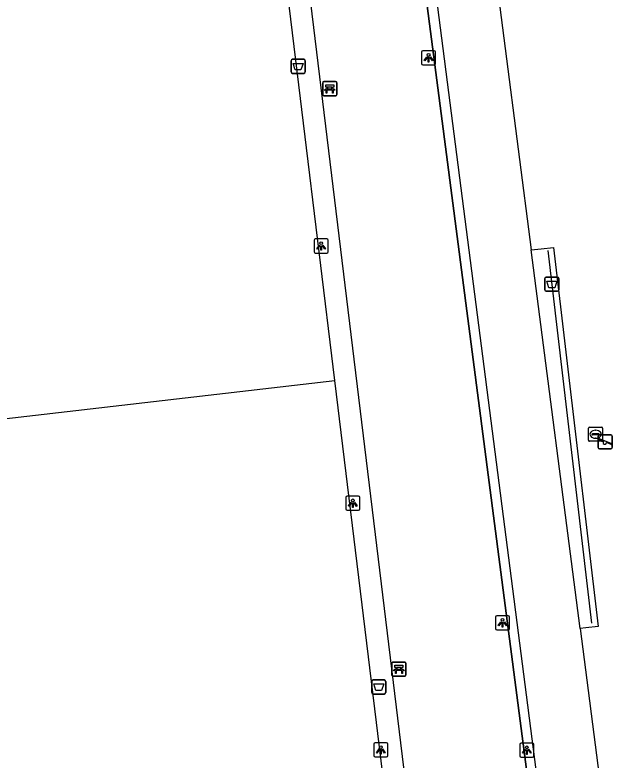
# Model space of a CAD drawing. Extents: x 162157 to 163165, y 378998 to 380775.
# Drawn here: x 162206.2 to 162249.3, y 380033.7 to 380086.5 of the extents above; entities that cross this region are included whole.
import ezdxf

# ---------------------------------------------------------------- set-up
doc = ezdxf.new("R2010")
doc.units = 0
for name, color, linetype in [('IMGEO_Afvalbak', 7, 'Continuous'), ('IMGEO_Bank', 7, 'Continuous'), ('IMGEO_Gemengd_bos', 7, 'Continuous'), ('IMGEO_Hek', 7, 'Continuous'), ('IMGEO_Lichtpunt', 7, 'Continuous'), ('IMGEO_Speelvoorziening', 7, 'Continuous'), ('IMGEO_Terreindeel_halfverhard', 7, 'Continuous'), ('IMGEO_Voetpad_open', 7, 'Continuous'), ('IMGEO_Waterleidingput', 7, 'Continuous')]:
    doc.layers.add(name, color=color, linetype=linetype)

msp = doc.modelspace()

# ---------------------------------------------------------------- linework, layer by layer
at = {"layer": 'IMGEO_Afvalbak'}
for p, q in [((162225.83, 380082.48), (162225.83, 380083.28)), ((162225.83, 380083.28), (162225.83, 380082.48)), ((162225.93, 380083.38), (162226.72, 380083.38)), ((162226.72, 380083.38), (162225.93, 380083.38)), ((162226.82, 380083.28), (162226.82, 380082.48)), ((162226.82, 380082.48), (162226.82, 380083.28)), ((162226.72, 380082.38), (162225.93, 380082.38)), ((162225.93, 380082.38), (162226.72, 380082.38)), ((162243.822, 380067.033), (162243.822, 380067.833)), ((162243.822, 380067.833), (162243.822, 380067.033)), ((162243.922, 380067.933), (162244.712, 380067.933)), ((162244.712, 380067.933), (162243.922, 380067.933)), ((162244.812, 380067.833), (162244.812, 380067.033)), ((162244.812, 380067.033), (162244.812, 380067.833)), ((162244.712, 380066.933), (162243.922, 380066.933)), ((162243.922, 380066.933), (162244.712, 380066.933)), ((162231.546, 380038.449), (162231.546, 380039.249)), ((162231.546, 380039.249), (162231.546, 380038.449)), ((162231.646, 380039.349), (162232.436, 380039.349)), ((162232.436, 380039.349), (162231.646, 380039.349)), ((162232.536, 380039.249), (162232.536, 380038.449)), ((162232.536, 380038.449), (162232.536, 380039.249)), ((162232.436, 380038.349), (162231.646, 380038.349)), ((162231.646, 380038.349), (162232.436, 380038.349))]:
    msp.add_line(p, q, dxfattribs=at)
for points in [[(162225.973, 380083.094), (162226.677, 380083.094), (162226.528, 380082.624), (162226.122, 380082.624), (162225.973, 380083.094)], [(162243.965, 380067.647), (162244.669, 380067.647), (162244.52, 380067.177), (162244.114, 380067.177), (162243.965, 380067.647)], [(162231.689, 380039.063), (162232.393, 380039.063), (162232.244, 380038.593), (162231.838, 380038.593), (162231.689, 380039.063)]]:
    msp.add_lwpolyline(points, dxfattribs=at)
for centre, start, end in [((162225.93, 380083.28), 90, 180), ((162225.93, 380083.28), 90, 180), ((162226.72, 380083.28), 0, 90), ((162226.72, 380083.28), 360, 90), ((162225.93, 380082.48), 180, 270), ((162225.93, 380082.48), 180, 270), ((162226.72, 380082.48), 270, 0), ((162226.72, 380082.48), 270, 0), ((162243.922, 380067.833), 90, 180), ((162243.922, 380067.833), 90, 180), ((162244.712, 380067.833), 0, 90), ((162244.712, 380067.833), 360, 90), ((162243.922, 380067.033), 180, 270), ((162243.922, 380067.033), 180, 270), ((162244.712, 380067.033), 270, 0), ((162244.712, 380067.033), 270, 0), ((162231.646, 380039.249), 90, 180), ((162231.646, 380039.249), 90, 180), ((162232.436, 380039.249), 0, 90), ((162232.436, 380039.249), 360, 90), ((162231.646, 380038.449), 180, 270), ((162231.646, 380038.449), 180, 270), ((162232.436, 380038.449), 270, 0), ((162232.436, 380038.449), 270, 0)]:
    msp.add_arc(centre, 0.1, start, end, dxfattribs=at)
at = {"layer": 'IMGEO_Bank'}
for p, q in [((162228.068, 380080.872), (162228.068, 380081.713)), ((162228.068, 380081.713), (162228.068, 380080.872)), ((162228.143, 380081.797), (162228.984, 380081.797)), ((162228.984, 380081.797), (162228.143, 380081.797)), ((162229.068, 380081.722), (162229.068, 380080.881)), ((162229.068, 380080.881), (162229.068, 380081.722)), ((162228.765, 380081.195), (162228.372, 380081.195)), ((162228.377, 380081.303), (162228.377, 380081.409)), ((162228.421, 380081.409), (162228.421, 380081.303)), ((162228.709, 380081.415), (162228.427, 380081.415)), ((162228.427, 380081.297), (162228.709, 380081.297)), ((162228.715, 380081.303), (162228.715, 380081.409)), ((162228.759, 380081.409), (162228.759, 380081.303)), ((162228.993, 380080.797), (162228.152, 380080.797)), ((162228.152, 380080.797), (162228.993, 380080.797)), ((162232.971, 380039.69), (162232.971, 380040.531)), ((162232.971, 380040.531), (162232.971, 380039.69)), ((162233.046, 380040.615), (162233.887, 380040.615)), ((162233.887, 380040.615), (162233.046, 380040.615)), ((162233.28, 380040.121), (162233.28, 380040.227)), ((162233.324, 380040.227), (162233.324, 380040.121)), ((162233.612, 380040.233), (162233.33, 380040.233)), ((162233.618, 380040.121), (162233.618, 380040.227)), ((162233.662, 380040.227), (162233.662, 380040.121)), ((162233.971, 380040.54), (162233.971, 380039.699)), ((162233.971, 380039.699), (162233.971, 380040.54)), ((162233.668, 380040.013), (162233.275, 380040.013)), ((162233.33, 380040.115), (162233.612, 380040.115)), ((162233.896, 380039.615), (162233.055, 380039.615)), ((162233.055, 380039.615), (162233.896, 380039.615))]:
    msp.add_line(p, q, dxfattribs=at)
for points in [[(162228.371, 380081.415), (162228.285, 380081.415), (162228.285, 380081.576), (162228.848, 380081.576), (162228.848, 380081.415), (162228.765, 380081.415)], [(162228.315, 380081.195), (162228.173, 380081.195), (162228.285, 380081.297), (162228.371, 380081.297)], [(162228.365, 380081.188), (162228.365, 380080.981), (162228.322, 380080.981), (162228.322, 380081.188)], [(162228.765, 380081.297), (162228.848, 380081.297), (162228.96, 380081.195), (162228.821, 380081.195)], [(162228.815, 380081.188), (162228.815, 380080.981), (162228.771, 380080.981), (162228.771, 380081.188)], [(162233.274, 380040.233), (162233.188, 380040.233), (162233.188, 380040.394), (162233.751, 380040.394), (162233.751, 380040.233), (162233.668, 380040.233)], [(162233.218, 380040.013), (162233.076, 380040.013), (162233.188, 380040.115), (162233.274, 380040.115)], [(162233.268, 380040.006), (162233.268, 380039.799), (162233.225, 380039.799), (162233.225, 380040.006)], [(162233.668, 380040.115), (162233.751, 380040.115), (162233.863, 380040.013), (162233.724, 380040.013)], [(162233.718, 380040.006), (162233.718, 380039.799), (162233.674, 380039.799), (162233.674, 380040.006)]]:
    msp.add_lwpolyline(points, dxfattribs=at)
for centre, radius, start, end in [((162228.146, 380081.719), 0.0779, 92.4484, 184.2845), ((162228.146, 380081.719), 0.0779, 92.4484, 184.2845), ((162228.99, 380081.719), 0.0779, 2.4484, 94.2845), ((162228.99, 380081.719), 0.0779, 2.4484, 94.2845), ((162228.315, 380081.188), 0.00671, 2.8957, 87.1043), ((162228.372, 380081.188), 0.00671, 92.8957, 177.1043), ((162228.37, 380081.408), 0.00671, 2.8957, 87.1043), ((162228.37, 380081.304), 0.00671, 272.8957, 357.1043), ((162228.427, 380081.408), 0.00671, 92.8957, 177.1043), ((162228.427, 380081.304), 0.00671, 182.8957, 267.1043), ((162228.709, 380081.408), 0.00671, 2.8957, 87.1043), ((162228.709, 380081.304), 0.00671, 272.8957, 357.1043), ((162228.766, 380081.408), 0.00671, 92.8957, 177.1043), ((162228.766, 380081.304), 0.00671, 182.8957, 267.1043), ((162228.764, 380081.188), 0.00671, 2.8957, 87.1043), ((162228.821, 380081.188), 0.00671, 92.8957, 177.1043), ((162228.146, 380080.875), 0.0779, 182.4484, 274.2845), ((162228.146, 380080.875), 0.0779, 182.4484, 274.2845), ((162228.99, 380080.875), 0.0779, 272.4484, 4.2845), ((162228.99, 380080.875), 0.0779, 272.4484, 4.2845), ((162233.049, 380040.537), 0.0779, 92.4484, 184.2845), ((162233.049, 380040.537), 0.0779, 92.4484, 184.2845), ((162233.273, 380040.226), 0.00671, 2.8957, 87.1043), ((162233.33, 380040.226), 0.00671, 92.8957, 177.1043), ((162233.612, 380040.226), 0.00671, 2.8957, 87.1043), ((162233.669, 380040.226), 0.00671, 92.8957, 177.1043), ((162233.893, 380040.537), 0.0779, 2.4484, 94.2845), ((162233.893, 380040.537), 0.0779, 2.4484, 94.2845), ((162233.049, 380039.693), 0.0779, 182.4484, 274.2845), ((162233.049, 380039.693), 0.0779, 182.4484, 274.2845), ((162233.218, 380040.006), 0.00671, 2.8957, 87.1043), ((162233.275, 380040.006), 0.00671, 92.8957, 177.1043), ((162233.273, 380040.122), 0.00671, 272.8957, 357.1043), ((162233.33, 380040.122), 0.00671, 182.8957, 267.1043), ((162233.612, 380040.122), 0.00671, 272.8957, 357.1043), ((162233.669, 380040.122), 0.00671, 182.8957, 267.1043), ((162233.667, 380040.006), 0.00671, 2.8957, 87.1043), ((162233.724, 380040.006), 0.00671, 92.8957, 177.1043), ((162233.893, 380039.693), 0.0779, 272.4484, 4.2845), ((162233.893, 380039.693), 0.0779, 272.4484, 4.2845)]:
    msp.add_arc(centre, radius, start, end, dxfattribs=at)
at = {"layer": 'IMGEO_Gemengd_bos'}
msp.add_lwpolyline([(162227.321, 380135.536), (162227.515, 380134.044), (162229.358, 380134.284), (162243.661, 380024.268)], dxfattribs=at)
at = {"layer": 'IMGEO_Hek'}
for points in [[(162243.661, 380024.268), (162229.358, 380134.284), (162227.515, 380134.044), (162227.321, 380135.536)], [(162244.039, 380069.817), (162247.127, 380043.382)], [(162194.822, 380056.632), (162228.937, 380060.599)]]:
    msp.add_lwpolyline(points, dxfattribs=at)
at = {"layer": 'IMGEO_Lichtpunt'}
for p, q in [((162235.082, 380083.892), (162235.082, 380083.085)), ((162235.082, 380083.892), (162235.082, 380083.085)), ((162235.984, 380083.987), (162235.176, 380083.987)), ((162235.984, 380083.987), (162235.176, 380083.987)), ((162236.078, 380083.085), (162236.078, 380083.892)), ((162236.078, 380083.085), (162236.078, 380083.892)), ((162235.176, 380082.991), (162235.984, 380082.991)), ((162235.176, 380082.991), (162235.984, 380082.991)), ((162227.459, 380070.537), (162227.459, 380069.73)), ((162227.459, 380070.537), (162227.459, 380069.73)), ((162228.361, 380070.632), (162227.553, 380070.632)), ((162228.361, 380070.632), (162227.553, 380070.632)), ((162228.455, 380069.73), (162228.455, 380070.537)), ((162228.455, 380069.73), (162228.455, 380070.537)), ((162227.553, 380069.636), (162228.361, 380069.636)), ((162227.553, 380069.636), (162228.361, 380069.636)), ((162230.606, 380052.384), (162229.798, 380052.384)), ((162230.606, 380052.384), (162229.798, 380052.384)), ((162229.704, 380052.289), (162229.704, 380051.482)), ((162229.704, 380052.289), (162229.704, 380051.482)), ((162230.7, 380051.482), (162230.7, 380052.289)), ((162230.7, 380051.482), (162230.7, 380052.289)), ((162229.798, 380051.388), (162230.606, 380051.388)), ((162229.798, 380051.388), (162230.606, 380051.388)), ((162241.229, 380043.904), (162240.421, 380043.904)), ((162241.229, 380043.904), (162240.421, 380043.904)), ((162240.327, 380043.809), (162240.327, 380043.002)), ((162240.327, 380043.809), (162240.327, 380043.002)), ((162241.323, 380043.002), (162241.323, 380043.809)), ((162241.323, 380043.002), (162241.323, 380043.809)), ((162240.421, 380042.908), (162241.229, 380042.908)), ((162240.421, 380042.908), (162241.229, 380042.908)), ((162231.689, 380034.787), (162231.689, 380033.98)), ((162231.689, 380034.787), (162231.689, 380033.98)), ((162232.591, 380034.882), (162231.783, 380034.882)), ((162232.591, 380034.882), (162231.783, 380034.882)), ((162232.685, 380033.98), (162232.685, 380034.787)), ((162232.685, 380033.98), (162232.685, 380034.787)), ((162242.048, 380034.769), (162242.048, 380033.962)), ((162242.048, 380034.769), (162242.048, 380033.962)), ((162242.95, 380034.864), (162242.142, 380034.864)), ((162242.95, 380034.864), (162242.142, 380034.864)), ((162243.044, 380033.962), (162243.044, 380034.769)), ((162243.044, 380033.962), (162243.044, 380034.769)), ((162231.783, 380033.886), (162232.591, 380033.886)), ((162231.783, 380033.886), (162232.591, 380033.886)), ((162242.142, 380033.868), (162242.95, 380033.868)), ((162242.142, 380033.868), (162242.95, 380033.868))]:
    msp.add_line(p, q, dxfattribs=at)
for points in [[(162235.456, 380083.556), (162235.495, 380083.528), (162235.307, 380083.266), (162235.269, 380083.293), (162235.456, 380083.556)], [(162235.668, 380083.528), (162235.706, 380083.555), (162235.893, 380083.293), (162235.854, 380083.265), (162235.668, 380083.528)], [(162235.558, 380083.508), (162235.605, 380083.508), (162235.605, 380083.186), (162235.558, 380083.186), (162235.558, 380083.508)], [(162227.833, 380070.201), (162227.872, 380070.173), (162227.684, 380069.911), (162227.646, 380069.938), (162227.833, 380070.201)], [(162227.935, 380070.153), (162227.982, 380070.153), (162227.982, 380069.831), (162227.935, 380069.831), (162227.935, 380070.153)], [(162228.045, 380070.173), (162228.083, 380070.2), (162228.27, 380069.938), (162228.231, 380069.91), (162228.045, 380070.173)], [(162230.078, 380051.953), (162230.117, 380051.925), (162229.929, 380051.663), (162229.891, 380051.69), (162230.078, 380051.953)], [(162230.18, 380051.905), (162230.227, 380051.905), (162230.227, 380051.583), (162230.18, 380051.583), (162230.18, 380051.905)], [(162230.29, 380051.925), (162230.328, 380051.952), (162230.515, 380051.69), (162230.476, 380051.662), (162230.29, 380051.925)], [(162240.701, 380043.473), (162240.74, 380043.445), (162240.552, 380043.183), (162240.514, 380043.21), (162240.701, 380043.473)], [(162240.803, 380043.425), (162240.85, 380043.425), (162240.85, 380043.103), (162240.803, 380043.103), (162240.803, 380043.425)], [(162240.913, 380043.445), (162240.951, 380043.472), (162241.138, 380043.21), (162241.099, 380043.182), (162240.913, 380043.445)], [(162232.063, 380034.451), (162232.102, 380034.423), (162231.914, 380034.161), (162231.876, 380034.188), (162232.063, 380034.451)], [(162232.165, 380034.403), (162232.212, 380034.403), (162232.212, 380034.081), (162232.165, 380034.081), (162232.165, 380034.403)], [(162232.275, 380034.423), (162232.313, 380034.45), (162232.5, 380034.188), (162232.461, 380034.16), (162232.275, 380034.423)], [(162242.422, 380034.433), (162242.461, 380034.405), (162242.273, 380034.143), (162242.235, 380034.17), (162242.422, 380034.433)], [(162242.524, 380034.385), (162242.571, 380034.385), (162242.571, 380034.063), (162242.524, 380034.063), (162242.524, 380034.385)], [(162242.634, 380034.405), (162242.672, 380034.432), (162242.859, 380034.17), (162242.82, 380034.142), (162242.634, 380034.405)]]:
    msp.add_lwpolyline(points, dxfattribs=at)
for centre in [(162235.581, 380083.69), (162227.958, 380070.335), (162230.203, 380052.087), (162240.826, 380043.607), (162232.188, 380034.585), (162242.547, 380034.567)]:
    msp.add_circle(centre, 0.0994, dxfattribs=at)
for centre, start, end in [((162235.176, 380083.892), 90, 180), ((162235.176, 380083.892), 90, 180), ((162235.984, 380083.892), 0, 90), ((162235.984, 380083.892), 0, 90), ((162235.176, 380083.085), 180, 270), ((162235.176, 380083.085), 180, 270), ((162235.984, 380083.085), 270, 0), ((162235.984, 380083.085), 270, 360), ((162227.553, 380070.537), 90, 180), ((162227.553, 380070.537), 90, 180), ((162228.361, 380070.537), 0, 90), ((162228.361, 380070.537), 0, 90), ((162227.553, 380069.73), 180, 270), ((162227.553, 380069.73), 180, 270), ((162228.361, 380069.73), 270, 0), ((162228.361, 380069.73), 270, 360), ((162229.798, 380052.289), 90, 180), ((162229.798, 380052.289), 90, 180), ((162230.606, 380052.289), 0, 90), ((162230.606, 380052.289), 0, 90), ((162229.798, 380051.482), 180, 270), ((162229.798, 380051.482), 180, 270), ((162230.606, 380051.482), 270, 0), ((162230.606, 380051.482), 270, 360), ((162240.421, 380043.809), 90, 180), ((162240.421, 380043.809), 90, 180), ((162241.229, 380043.809), 0, 90), ((162241.229, 380043.809), 0, 90), ((162240.421, 380043.002), 180, 270), ((162240.421, 380043.002), 180, 270), ((162241.229, 380043.002), 270, 0), ((162241.229, 380043.002), 270, 360), ((162231.783, 380034.787), 90, 180), ((162231.783, 380034.787), 90, 180), ((162232.591, 380034.787), 0, 90), ((162232.591, 380034.787), 0, 90), ((162242.142, 380034.769), 90, 180), ((162242.142, 380034.769), 90, 180), ((162242.95, 380034.769), 0, 90), ((162242.95, 380034.769), 0, 90), ((162231.783, 380033.98), 180, 270), ((162231.783, 380033.98), 180, 270), ((162232.591, 380033.98), 270, 0), ((162232.591, 380033.98), 270, 360), ((162242.142, 380033.962), 180, 270), ((162242.142, 380033.962), 180, 270), ((162242.95, 380033.962), 270, 0), ((162242.95, 380033.962), 270, 360)]:
    msp.add_arc(centre, 0.0946, start, end, dxfattribs=at)
at = {"layer": 'IMGEO_Speelvoorziening'}
for p, q in [((162247.603, 380055.848), (162247.603, 380056.648)), ((162247.603, 380056.648), (162247.603, 380055.848)), ((162247.703, 380056.748), (162248.493, 380056.748)), ((162248.493, 380056.748), (162247.703, 380056.748)), ((162248.593, 380056.648), (162248.593, 380055.848)), ((162248.593, 380055.848), (162248.593, 380056.648)), ((162247.986, 380056.276), (162247.647, 380056.413)), ((162247.672, 380056.473), (162248.548, 380056.12)), ((162248.524, 380056.06), (162248.184, 380056.197)), ((162248.493, 380055.748), (162247.703, 380055.748)), ((162247.703, 380055.748), (162248.493, 380055.748))]:
    msp.add_line(p, q, dxfattribs=at)
for centre, radius, start, end in [((162247.703, 380056.648), 0.1, 90, 180), ((162247.703, 380056.648), 0.1, 90, 180), ((162248.493, 380056.648), 0.1, 0, 90), ((162248.493, 380056.648), 0.1, 360, 90), ((162247.66, 380056.443), 0.0327, 68.078, 248.078), ((162248.065, 380056.186), 0.12, 130.9928, 5.1632), ((162248.536, 380056.09), 0.0327, 248.078, 68.078), ((162247.703, 380055.848), 0.1, 180, 270), ((162247.703, 380055.848), 0.1, 180, 270), ((162248.493, 380055.848), 0.1, 270, 0), ((162248.493, 380055.848), 0.1, 270, 0)]:
    msp.add_arc(centre, radius, start, end, dxfattribs=at)
at = {"layer": 'IMGEO_Terreindeel_halfverhard'}
msp.add_lwpolyline([(162194.822, 380056.632), (162228.937, 380060.599)], dxfattribs=at)
at = {"layer": 'IMGEO_Voetpad_open'}
for points in [[(162229.305, 380140.349), (162229.889, 380135.841), (162235.231, 380094.617), (162245.114, 380017.929)], [(162235.016, 380023.417), (162221.449, 380134.839)], [(162228.937, 380060.599), (162224.487, 380097.136)], [(162240.095, 380091.317), (162242.861, 380069.856)], [(162242.861, 380069.856), (162243.555, 380069.936), (162244.438, 380070.04), (162245.361, 380062.205), (162247.606, 380043.143), (162246.723, 380043.039), (162246.323, 380043.001)], [(162246.323, 380043.001), (162242.861, 380069.856)], [(162194.822, 380056.632), (162199.226, 380020.209), (162233.359, 380024.296), (162228.937, 380060.599)], [(162246.323, 380043.001), (162249.3, 380019.902)]]:
    msp.add_lwpolyline(points, dxfattribs=at)
at = {"layer": 'IMGEO_Waterleidingput'}
for p, q in [((162246.921, 380056.352), (162246.921, 380057.204)), ((162246.996, 380057.278), (162247.848, 380057.278)), ((162247.922, 380057.204), (162247.922, 380056.352)), ((162247.18, 380056.772), (162247.18, 380056.784)), ((162247.618, 380056.735), (162247.22, 380056.735)), ((162247.223, 380056.821), (162247.621, 380056.821)), ((162247.409, 380057.058), (162247.434, 380057.058)), ((162247.664, 380056.784), (162247.664, 380056.772)), ((162247.848, 380056.278), (162246.996, 380056.278)), ((162247.432, 380056.498), (162247.407, 380056.498))]:
    msp.add_line(p, q, dxfattribs=at)
for points in [[(162246.921, 380056.352), (162246.921, 380057.204)], [(162246.996, 380057.278), (162247.848, 380057.278)], [(162247.922, 380057.204), (162247.922, 380056.352)], [(162247.848, 380056.278), (162246.996, 380056.278)]]:
    msp.add_lwpolyline(points, dxfattribs=at)
for centre, radius, start, end in [((162246.998, 380057.202), 0.0765, 91.552, 178.448), ((162246.998, 380057.202), 0.0765, 91.552, 178.448), ((162247.846, 380057.202), 0.0765, 1.552, 88.448), ((162247.846, 380057.202), 0.0765, 1.552, 88.448), ((162247.22, 380056.781), 0.0403, 85.8775, 175.7526), ((162247.217, 380056.771), 0.0366, 178.938, 274.7102), ((162247.621, 380056.778), 0.043, 264.8664, 352.4533), ((162247.625, 380056.783), 0.0386, 1.7309, 96.639), ((162246.998, 380056.354), 0.0765, 181.552, 268.448), ((162246.998, 380056.354), 0.0765, 181.552, 268.448), ((162247.846, 380056.354), 0.0765, 271.552, 358.448), ((162247.846, 380056.354), 0.0765, 271.552, 358.448)]:
    msp.add_arc(centre, radius, start, end, dxfattribs=at)
for centre, major_axis, ratio, start_param, end_param in [((162247.408, 380056.778), (-0.387, 0.002), 0.722429, 4.712389, 7.853982), ((162247.433, 380056.778), (-0.39, 0.002), 0.717154, 1.570796, 4.712389)]:
    msp.add_ellipse(centre, major_axis=major_axis, ratio=ratio, start_param=start_param, end_param=end_param, dxfattribs=at)

doc.saveas('drawing.dxf')
